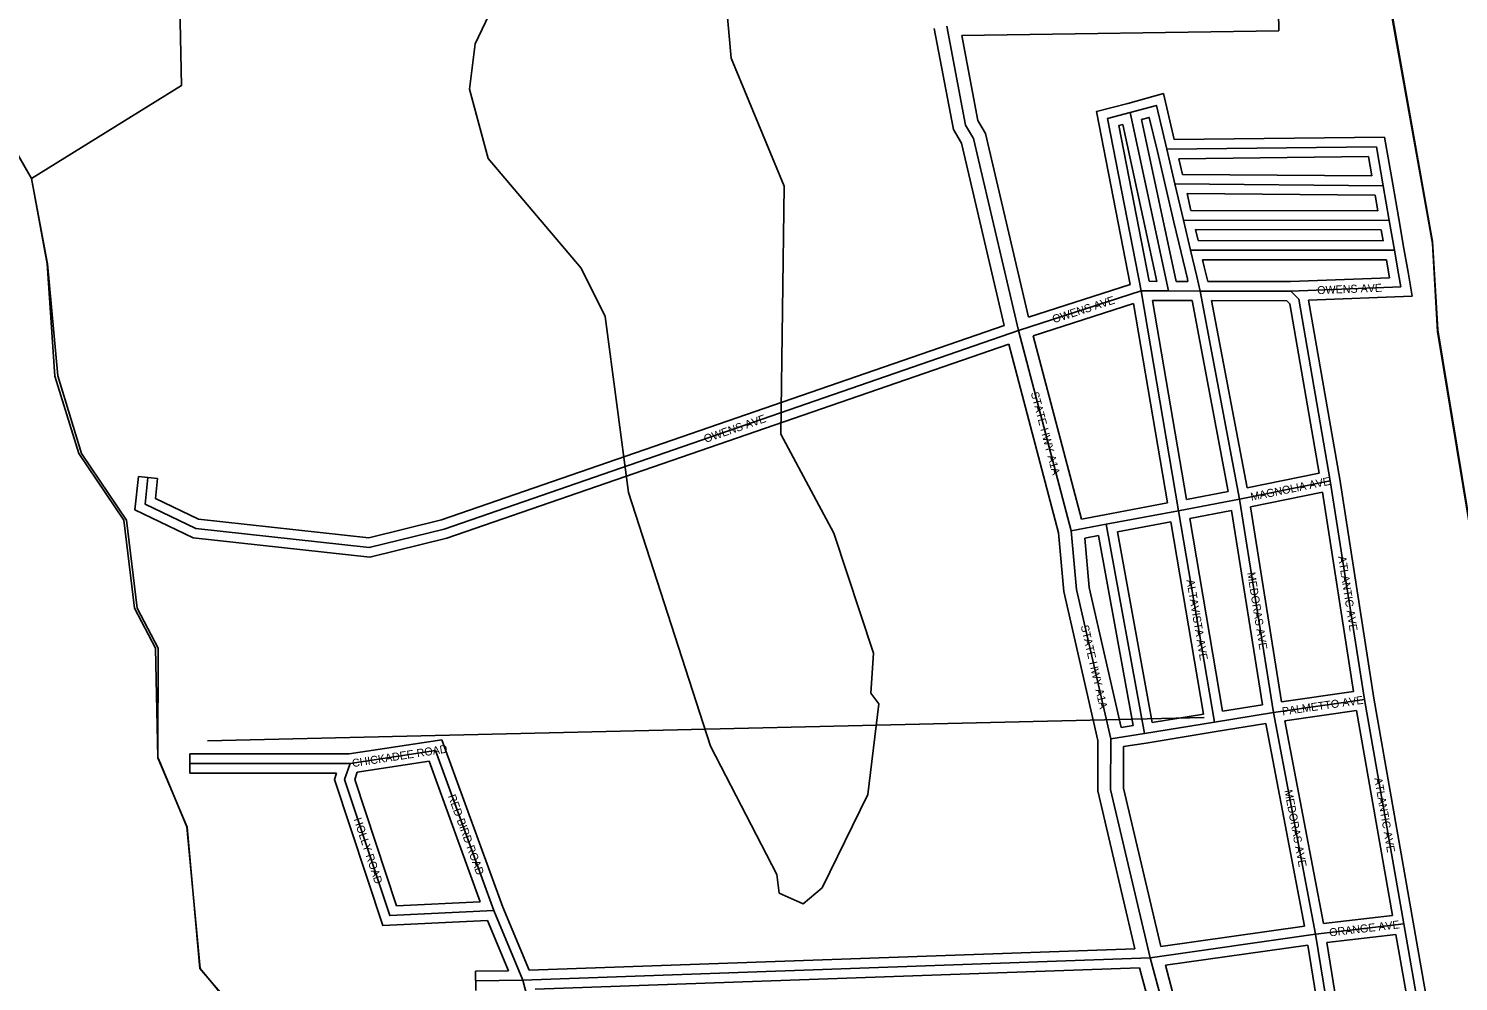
# Model space of a CAD drawing. Extents: x 418523 to 616617, y 1878279 to 2196743.
# Drawn here: x 568918 to 573384, y 1986963 to 1989941 of the extents above; entities that cross this region are included whole.
import ezdxf

# ---------------------------------------------------------------- set-up
doc = ezdxf.new("R2010")
doc.units = 0
for name, color, linetype in [('Level 1', 7, 'Continuous'), ('Level 22', 7, 'Continuous'), ('Level 23', 7, 'Continuous'), ('Level 31', 7, 'Continuous'), ('Level 32', 7, 'Continuous'), ('Level 34', 7, 'Continuous'), ('Level 5', 7, 'Continuous'), ('Level 7', 7, 'Continuous'), ('Level 8', 7, 'Continuous')]:
    doc.layers.add(name, color=color, linetype=linetype)

msp = doc.modelspace()

# ---------------------------------------------------------------- linework, layer by layer
at = {"layer": 'Level 1'}
msp.add_line((572590.287, 1987788.401), (569476.55, 1987715.773), dxfattribs=at)
at = {"layer": 'Level 22'}
for p, q in [((572174.928, 1988371.853), (572009.84, 1988997.717)), ((572561.786, 1986511.966), (572421.513, 1987037.403))]:
    msp.add_line(p, q, dxfattribs=at)
for points in [[(572009.84, 1988997.717), (571869.755, 1989598.069), (571844.796, 1989639.947), (571786.51, 1989948.824)], [(572298.415, 1987721.356), (572191.004, 1988188.534), (572174.928, 1988371.853)], [(572421.513, 1987037.403), (572297.737, 1987563.166), (572298.415, 1987721.356)]]:
    msp.add_lwpolyline(points, dxfattribs=at)
at = {"layer": 'Level 23'}
for p, q in [((572135.379, 1988364.954), (571979.605, 1988955.51)), ((572206.68, 1988408.312), (572055.628, 1988980.97)), ((572516.004, 1986528.379), (572388.44, 1987006.206)), ((572599.642, 1986525.253), (572469.19, 1987013.899))]:
    msp.add_line(p, q, dxfattribs=at)
for points in [[(571964.979, 1989013.941), (571832.213, 1989582.928), (571806.804, 1989625.561), (571747.203, 1989941.407)], [(572041.199, 1989039.362), (571907.298, 1989613.21), (571882.788, 1989654.334), (571832.753, 1989919.492)], [(572258.396, 1987716.901), (572151.398, 1988182.276), (572135.379, 1988364.954)], [(572331.267, 1987756.991), (572230.609, 1988194.792), (572217.069, 1988349.214)], [(572373.752, 1987065.724), (572257.716, 1987558.606), (572258.396, 1987716.9)], [(572454.369, 1987072.394), (572337.758, 1987567.727), (572338.314, 1987697.355)]]:
    msp.add_lwpolyline(points, dxfattribs=at)
at = {"layer": 'Level 31'}
for p, q in [((572359.329, 1989678.771), (572478.903, 1989121.38)), ((572473.249, 1989564.324), (572498.693, 1989455.896)), ((572498.693, 1989455.896), (572525.079, 1989343.103)), ((573149.511, 1989450.42), (572498.693, 1989455.896)), ((573149.511, 1989450.42), (573168.298, 1989342.008)), ((572525.079, 1989343.103), (572547.384, 1989248.866)), ((573168.298, 1989342.008), (572525.079, 1989343.103)), ((573168.298, 1989342.008), (573184.579, 1989248.512)), ((572547.384, 1989248.866), (572566.862, 1989166.636)), ((573184.579, 1989248.512), (572547.384, 1989248.866)), ((573184.579, 1989248.512), (573197.419, 1989175.388)), ((573197.419, 1989175.388), (573204.303, 1989133.916)), ((572566.862, 1989166.636), (572577.226, 1989121.155)), ((573204.303, 1989133.916), (572860.459, 1989120.512)), ((572009.84, 1988997.717), (572393.584, 1989121.573)), ((572393.584, 1989121.573), (572478.903, 1989121.38)), ((572393.584, 1989121.573), (572510.328, 1988434.726)), ((572478.903, 1989121.38), (572577.226, 1989121.155)), ((572700.399, 1988470.66), (572577.226, 1989121.155)), ((572860.459, 1989120.512), (572577.226, 1989121.155)), ((572700.399, 1988470.66), (572984.086, 1988528.201)), ((573090.7, 1987844.289), (572984.086, 1988528.201)), ((572510.328, 1988434.726), (572700.399, 1988470.66)), ((572807.046, 1987803.475), (572700.399, 1988470.66)), ((572284.401, 1988392.331), (572510.328, 1988434.726)), ((572510.328, 1988434.726), (572622.696, 1987773.71)), ((572174.928, 1988371.853), (572284.401, 1988392.331)), ((572284.401, 1988392.331), (572403.758, 1987738.206)), ((572807.046, 1987803.475), (573090.7, 1987844.289)), ((573213.774, 1987143.611), (573090.7, 1987844.289)), ((572622.696, 1987773.71), (572807.046, 1987803.475)), ((572938.382, 1987111.141), (572807.046, 1987803.475)), ((572403.758, 1987738.206), (572622.696, 1987773.71)), ((572298.415, 1987721.356), (572403.758, 1987738.206)), ((570189.057, 1987685.501), (569922.208, 1987644.306)), ((570371.223, 1987184.686), (570189.057, 1987685.501)), ((569922.208, 1987644.306), (569421.374, 1987644.395)), ((570462.385, 1986967.736), (570371.223, 1987184.686)), ((572938.382, 1987111.141), (573213.774, 1987143.611)), ((573336.854, 1986442.935), (573213.774, 1987143.611)), ((572421.513, 1987037.403), (572938.382, 1987111.141)), ((570462.385, 1986967.736), (572421.513, 1987037.403)), ((570462.385, 1986967.736), (570314.569, 1986965.171)), ((570489.414, 1986860.757), (570462.385, 1986967.736))]:
    msp.add_line(p, q, dxfattribs=at)
for points in [[(572393.584, 1989121.573), (572288.559, 1989660.022), (572359.329, 1989678.771)], [(572359.329, 1989678.771), (572440.892, 1989701.132), (572473.249, 1989564.324)], [(572473.249, 1989564.324), (573128.218, 1989571.566), (573149.511, 1989450.42)], [(572984.086, 1988528.201), (572885.458, 1989095.363), (572860.459, 1989120.512)], [(569290.899, 1988538.204), (569282.457, 1988454.947), (569440.55, 1988379.296), (569982.469, 1988319.473), (570216.047, 1988377.11), (572009.84, 1988997.717)], [(569922.208, 1987644.306), (569905.281, 1987594.526), (570046.068, 1987169.082), (570371.223, 1987184.686)], [(573086.944, 1986460.591), (573004.069, 1986702.609), (572938.382, 1987111.141)]]:
    msp.add_lwpolyline(points, dxfattribs=at)
at = {"layer": 'Level 32'}
for p, q in [((572822.285, 1989993.911), (572823.159, 1989933.916)), ((571832.753, 1989919.492), (572823.159, 1989933.916)), ((572336.597, 1989641.712), (572441.766, 1989151.464)), ((572394.612, 1989657.336), (572503.163, 1989151.324)), ((572444.041, 1989557.47), (572469.485, 1989449.042)), ((572511.009, 1989534.737), (572522.516, 1989485.696)), ((573113.725, 1989480.721), (572522.516, 1989485.696)), ((572469.481, 1989449.062), (572495.868, 1989336.27)), ((573179.072, 1989455.542), (573197.858, 1989347.131)), ((572536.597, 1989425.575), (572548.881, 1989373.063)), ((573124.226, 1989420.631), (572536.598, 1989425.576)), ((573124.226, 1989420.63), (573132.641, 1989372.069)), ((573132.641, 1989372.069), (572548.881, 1989373.063)), ((572495.885, 1989336.193), (572518.19, 1989241.956)), ((572563.026, 1989313.037), (572571.117, 1989278.852)), ((573143.064, 1989312.05), (572563.026, 1989313.037)), ((573143.064, 1989312.05), (573148.9, 1989278.532)), ((573197.854, 1989347.155), (573214.136, 1989253.659)), ((573148.901, 1989278.531), (572571.117, 1989278.851)), ((572518.192, 1989241.951), (572537.67, 1989159.721)), ((572585.327, 1989218.844), (572590.509, 1989196.966)), ((573159.386, 1989218.526), (572585.328, 1989218.844)), ((573159.386, 1989218.525), (573161.779, 1989204.896)), ((573214.129, 1989253.701), (573227.015, 1989180.301)), ((572590.509, 1989196.966), (572601.173, 1989151.1)), ((573161.779, 1989204.896), (573169.136, 1989162.568)), ((573227.015, 1989180.301), (573239.472, 1989105.263)), ((572041.199, 1989039.362), (572359.044, 1989141.948)), ((572418.31, 1989151.517), (572441.766, 1989151.464)), ((572503.163, 1989151.324), (572539.601, 1989151.24)), ((572537.67, 1989159.721), (572539.601, 1989151.241)), ((572859.909, 1989150.512), (572601.173, 1989151.1)), ((573169.137, 1989162.568), (572859.909, 1989150.512)), ((572055.628, 1988980.97), (572369.816, 1989082.376)), ((572369.815, 1989082.376), (572475.81, 1988458.773)), ((572429.129, 1989091.491), (572478.834, 1989091.379)), ((572429.129, 1989091.491), (572534.784, 1988469.881)), ((572478.834, 1989091.379), (572552.364, 1989091.211)), ((572665.34, 1988494.563), (572552.364, 1989091.21)), ((572724.223, 1988506.103), (572613.456, 1989091.071)), ((572847.952, 1989090.54), (572613.456, 1989091.071)), ((573239.471, 1989105.263), (572916.377, 1989092.668)), ((573013.689, 1988533.082), (572916.377, 1989092.668)), ((572724.223, 1988506.103), (572949.531, 1988551.803)), ((569320.747, 1988535.177), (569261.052, 1988541.231)), ((573120.299, 1987849.195), (573013.689, 1988533.081)), ((572278.868, 1988421.816), (572475.81, 1988458.773)), ((572534.784, 1988469.881), (572665.34, 1988494.563)), ((572734.567, 1988446.978), (572959.28, 1988492.558)), ((573056.383, 1987869.661), (572959.28, 1988492.557)), ((572206.68, 1988408.312), (572278.885, 1988421.82)), ((572544.841, 1988410.718), (572675.647, 1988435.447)), ((572772.695, 1987828.316), (572675.648, 1988435.447)), ((572832.009, 1987837.375), (572734.568, 1988446.977)), ((572319.274, 1988368.349), (572485.867, 1988399.611)), ((572319.274, 1988368.349), (572427.992, 1987772.527)), ((572485.867, 1988399.611), (572588.054, 1987798.484)), ((572544.841, 1988410.718), (572647.287, 1987808.068)), ((572217.069, 1988349.214), (572260.298, 1988357.299)), ((572260.298, 1988357.299), (572368.741, 1987762.986)), ((572832.009, 1987837.376), (573056.383, 1987869.661)), ((573243.324, 1987148.801), (573120.299, 1987849.195)), ((572427.992, 1987772.527), (572588.054, 1987798.483)), ((572647.287, 1987808.068), (572772.695, 1987828.316)), ((572842.369, 1987778.246), (573066.184, 1987810.451)), ((573178.735, 1987169.687), (573066.184, 1987810.451)), ((572331.267, 1987756.991), (572368.742, 1987762.986)), ((572408.561, 1987708.592), (572627.499, 1987744.096)), ((572627.479, 1987744.093), (572783.012, 1987769.205)), ((572903.054, 1987136.406), (572783.012, 1987769.205)), ((572962.645, 1987144.209), (572842.369, 1987778.246)), ((570208.829, 1987718.909), (569919.909, 1987674.306)), ((570399.166, 1987195.63), (570208.829, 1987718.909)), ((572338.314, 1987697.355), (572408.497, 1987708.581)), ((569421.369, 1987614.394), (569421.379, 1987674.395)), ((569919.909, 1987674.306), (569421.379, 1987674.395)), ((569880.323, 1987614.312), (569421.369, 1987614.394)), ((570169.286, 1987652.092), (569944.759, 1987617.43)), ((570329.11, 1987212.699), (570169.286, 1987652.092)), ((570482.02, 1986998.452), (570399.167, 1987195.63)), ((572962.645, 1987144.21), (573178.735, 1987169.687)), ((570417.563, 1986996.962), (570351.696, 1987153.712)), ((572454.37, 1987072.394), (572903.055, 1987136.405)), ((573366.404, 1986448.125), (573243.324, 1987148.801)), ((572469.189, 1987013.899), (572913.441, 1987077.278)), ((572972.97, 1987085.011), (573189.132, 1987110.496)), ((573300.663, 1986475.566), (573189.132, 1987110.497)), ((570482.02, 1986998.452), (572373.752, 1987065.724)), ((570417.563, 1986996.962), (570314.048, 1986995.166)), ((570315.09, 1986935.174), (570314.048, 1986995.166)), ((570500.572, 1986939.073), (572388.44, 1987006.206))]:
    msp.add_line(p, q, dxfattribs=at)
for points in [[(572359.044, 1989141.949), (572253.738, 1989681.833), (572351.646, 1989707.772)], [(572351.646, 1989707.772), (572462.934, 1989738.282), (572496.919, 1989594.587)], [(572394.612, 1989657.336), (572418.85, 1989663.981), (572444.053, 1989557.419)], [(572418.31, 1989151.517), (572323.379, 1989638.211), (572336.597, 1989641.713)], [(572496.92, 1989594.587), (573153.356, 1989601.846), (573179.059, 1989455.613)], [(572511.008, 1989534.737), (573103.079, 1989541.286), (573113.725, 1989480.721)], [(572949.531, 1988551.803), (572857.519, 1989080.914), (572847.953, 1989090.538)], [(569320.747, 1988535.177), (569314.432, 1988472.905), (569448.904, 1988408.557), (569980.459, 1988349.878), (570207.531, 1988405.909), (571964.979, 1989013.941)], [(569261.052, 1988541.231), (569250.481, 1988436.99), (569432.195, 1988350.036), (569984.478, 1988289.068), (570224.563, 1988348.311), (571979.605, 1988955.51)], [(569880.323, 1987614.312), (569873.638, 1987594.656), (570024.745, 1987138.023), (570351.697, 1987153.713)], [(569944.759, 1987617.43), (569936.924, 1987594.396), (570067.39, 1987200.141), (570329.109, 1987212.699)], [(573045.639, 1986488.614), (572974.856, 1986695.315), (572913.442, 1987077.278)], [(573108.888, 1986489.116), (573033.282, 1986709.903), (572972.97, 1987085.011)]]:
    msp.add_lwpolyline(points, dxfattribs=at)
at = {"layer": 'Level 5'}
for points in [[(572465.57, 1998189.806), (572518.829, 1996605.731), (572551.753, 1996480.558), (572654.735, 1994812.961), (572736.049, 1994170.798), (572726.405, 1993770.689), (572751.346, 1993745.579), (572912.59, 1992052.782), (573180.964, 1989967.808), (573303.759, 1989275.465), (573319.554, 1989000.338), (573638.437, 1987065.259)], [(568927.792, 1989473.052), (568712.25, 1989848.878), (568679.237, 1989949.011), (568314.299, 1990525.399), (568306.714, 1990758.844), (568265.291, 1990842.336), (567848.313, 1990793.699), (567815.031, 1990810.469)], [(571231.698, 1982679.748), (571076.119, 1983547.246), (570844.334, 1984056.514), (570545.629, 1984490.96), (570496.036, 1984616.162), (570463.6, 1984899.728), (570356.172, 1985191.833), (570323.945, 1985533.751), (570241.07, 1985692.403), (570100.59, 1986076.331), (569909.572, 1986293.703), (569734.836, 1986394.293), (569635.191, 1986519.665), (569660.978, 1986761.321), (569453.359, 1987003.763), (569413.109, 1987445.722), (569322.094, 1987662.756), (569323.208, 1988004.544), (569256.904, 1988129.826), (569224.438, 1988405.022), (569083.411, 1988613.885), (569009.164, 1988855.87), (568976.958, 1989206.127), (568927.792, 1989473.052)]]:
    msp.add_lwpolyline(points, dxfattribs=at)
at = {"layer": 'Level 7'}
for points in [[(568927.792, 1989473.052), (569395.578, 1989763.286), (569388.381, 1990113.453), (569330.487, 1990263.696), (569256.629, 1990622.393), (569231.688, 1990647.493), (569249.502, 1990997.561), (569375.271, 1991222.248), (569409.785, 1991580.576), (569385.759, 1991889.123), (569335.898, 1991939.304), (569278.889, 1992347.952), (569237.625, 1992481.495), (569181.004, 1993015.186), (569098.975, 1993432.265), (569024.013, 1993449.195)], [(571089.002, 1990116.295), (571113.157, 1989849.429), (571278.578, 1989448.762), (571267.732, 1988673.515), (571433.481, 1988364.52), (571557.321, 1987988.983), (571548.553, 1987863.97), (571573.464, 1987830.529), (571539.209, 1987547.222), (571396.54, 1987255.914), (571338.029, 1987206.092), (571338.029, 1987206.092), (571263.127, 1987239.662), (571254.956, 1987298.053), (571047.854, 1987698.85), (570791.974, 1988491.654), (570718.742, 1989042.076), (570644.198, 1989192.398), (570353.504, 1989535.102), (570295.869, 1989752.046), (570312.997, 1989893.73), (570388.546, 1990051.855)]]:
    msp.add_lwpolyline(points, dxfattribs=at)
at = {"layer": 'Level 8'}
for points in [[(570620.753, 1994488.288), (570630.753, 1994458.288), (570746.764, 1994020.279), (570831.765, 1994052.281), (571006.769, 1994110.285), (572423.801, 1994148.304), (572648.807, 1994147.306), (572723.808, 1994164.308), (572722.815, 1993764.299), (572747.816, 1993739.298), (572815.83, 1993034.283), (572909.85, 1992046.262), (573078.878, 1990741.235), (573179.894, 1989961.218), (573302.909, 1989269.204), (573318.914, 1988994.198), (573638.957, 1987059.159)], [(570316.905, 1985526.081), (570233.9, 1985684.083), (570100.89, 1986068.091), (569909.882, 1986286.092), (569734.876, 1986386.093), (569635.871, 1986511.094), (569660.868, 1986753.1), (569453.859, 1987004.103), (569412.849, 1987446.112), (569329.844, 1987644.116), (569321.844, 1987663.116), (569314.837, 1988005.124), (569248.834, 1988130.126), (569215.828, 1988405.132), (569074.82, 1988613.135), (568999.814, 1988855.14), (568975.808, 1989206.147), (568926.802, 1989473.152), (568710.789, 1989848.158), (568677.787, 1989957.161)]]:
    msp.add_lwpolyline(points, dxfattribs=at)

# ---------------------------------------------------------------- texts
at = {"layer": 'Level 34'}
for s, height, rotation, p in [('OWENS AVE', 25, 2.231758, (572943.643, 1989111.247)), ('OWENS AVE', 25, 17.887186, (572120.575, 1989020.326)), ('STATE HWY A1A', 25, 284.775653, (572048.348, 1988802.731)), ('OWENS AVE', 25, 19.083556, (571032.646, 1988646.408)), ('MAGNOLIA AVE', 25, 11.465267, (572737.769, 1988465.488)), ('ATLANTIC AVE', 25, 278.859433, (573008.38, 1988291.22)), ('MEDORAS AVE', 24.99916, 279.080664, (572724.529, 1988240.521)), ('ALTAVISTA AVE', 24.99916, 279.646531, (572534.556, 1988217.629)), ('STATE HWY A1A', 25, 282.947131, (572204.457, 1988074.235)), ('PALMETTO AVE', 25, 8.187208, (572835.149, 1987794.892)), ('CHICKADEE ROAD', 25, 8.775047, (569930.539, 1987632.947)), ('ATLANTIC AVE', 25, 279.961397, (573121.21, 1987598.347)), ('RED BIRD ROAD', 25, 289.987244, (570227.697, 1987542.706)), ('MEDORAS AVE', 25, 280.740311, (572840.535, 1987559.881)), ('HOLLY ROAD', 25, 288.309278, (569933.233, 1987470.274)), ('ORANGE AVE', 25, 6.7236, (572982.295, 1987103.736))]:
    msp.add_text(s, height=height, rotation=rotation, dxfattribs=at).set_placement(p)

doc.saveas('drawing.dxf')
